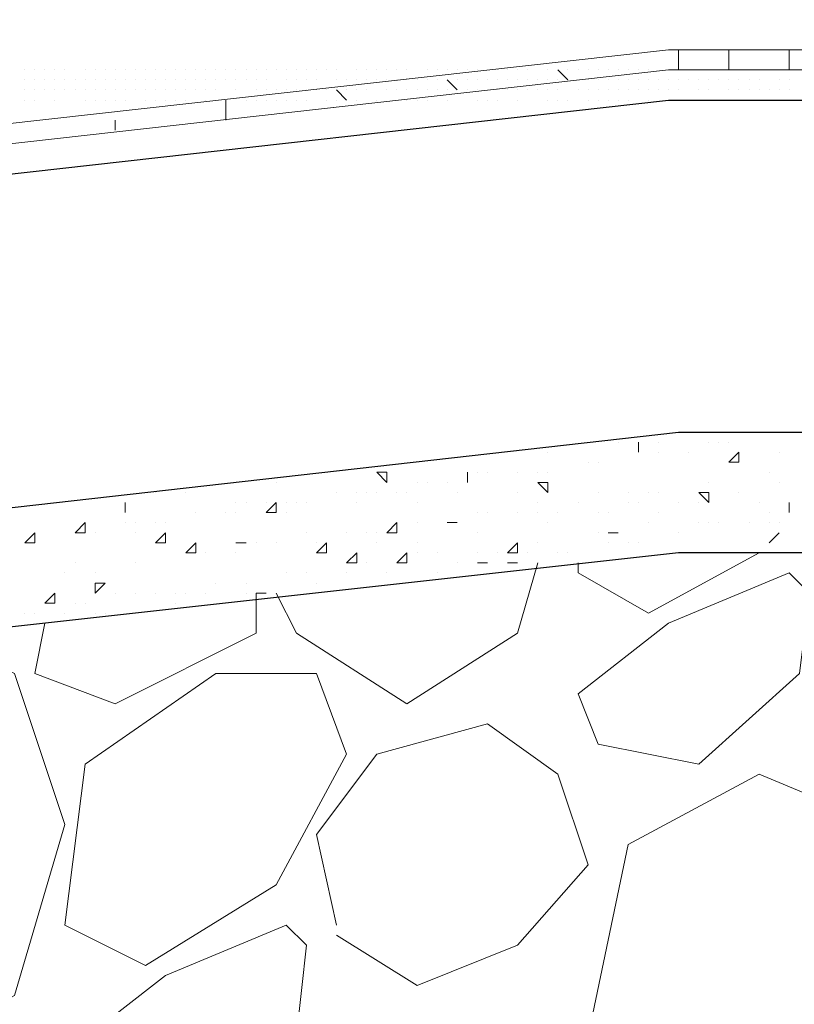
# Model space of a CAD drawing. Header units: metres. Extents: x 5.7 to 89.8, y 4 to 63.5.
# Tile 334 of 475: x 46.507 to 47.249, y 47.817 to 48.759. Entities that reach past the tile are written whole.
import ezdxf

# ---------------------------------------------------------------- set-up
doc = ezdxf.new("R2010")
doc.units = ezdxf.units.M
doc.header["$MEASUREMENT"] = 0
for name, color, linetype in [('PDF17_hatch-borshi', 7, 'Continuous'), ('PDF17_kaff', 7, 'Continuous'), ('PDF17_wall', 7, 'Continuous')]:
    doc.layers.add(name, color=color, linetype=linetype)

msp = doc.modelspace()

# ---------------------------------------------------------------- linework, layer by layer
at = {"layer": 'PDF17_hatch-borshi', "lineweight": 18}
for points in [[(46.51228, 48.7114), (46.51228, 48.7114)], [(46.51228, 48.7114), (46.51228, 48.7114)], [(46.51228, 48.7114), (46.51228, 48.7114)], [(46.52191, 48.7114), (46.52191, 48.7114)], [(46.52191, 48.7114), (46.52191, 48.7114)], [(46.53154, 48.7114), (46.53154, 48.7114)], [(46.54117, 48.7114), (46.54117, 48.7114)], [(46.54117, 48.7114), (46.54117, 48.7114)], [(46.5508, 48.7114), (46.5508, 48.7114)], [(46.5508, 48.7114), (46.5508, 48.7114)], [(46.5508, 48.7114), (46.5508, 48.7114)], [(46.57006, 48.7114), (46.57006, 48.7114)], [(46.57006, 48.7114), (46.57006, 48.7114)], [(46.57006, 48.7114), (46.57006, 48.7114)], [(46.57969, 48.7114), (46.57969, 48.7114)], [(46.58932, 48.7114), (46.58932, 48.7114)], [(46.58932, 48.7114), (46.58932, 48.7114)], [(46.59896, 48.7114), (46.59896, 48.7114)], [(46.59896, 48.7114), (46.59896, 48.7114)], [(46.59896, 48.7114), (46.59896, 48.7114)], [(46.60859, 48.7114), (46.60859, 48.7114)], [(46.61822, 48.7114), (46.61822, 48.7114)], [(46.61822, 48.7114), (46.61822, 48.7114)], [(46.62785, 48.7114), (46.62785, 48.7114)], [(46.62785, 48.7114), (46.62785, 48.7114)], [(46.62785, 48.7114), (46.62785, 48.7114)], [(46.63748, 48.7114), (46.63748, 48.7114)], [(46.63748, 48.7114), (46.63748, 48.7114)], [(46.64711, 48.7114), (46.64711, 48.7114)], [(46.64711, 48.7114), (46.64711, 48.7114)], [(46.65674, 48.7114), (46.65674, 48.7114)], [(46.65674, 48.7114), (46.65674, 48.7114)], [(46.66637, 48.7114), (46.66637, 48.7114)], [(46.66637, 48.7114), (46.66637, 48.7114)], [(46.66637, 48.7114), (46.66637, 48.7114)], [(46.67601, 48.7114), (46.67601, 48.7114)], [(46.68564, 48.7114), (46.68564, 48.7114)], [(46.68564, 48.7114), (46.68564, 48.7114)], [(46.69527, 48.7114), (46.69527, 48.7114)], [(46.7049, 48.7114), (46.7049, 48.7114)], [(46.7049, 48.7114), (46.7049, 48.7114)], [(46.71453, 48.7114), (46.71453, 48.7114)], [(46.71453, 48.7114), (46.71453, 48.7114)], [(46.72416, 48.7114), (46.72416, 48.7114)], [(46.72416, 48.7114), (46.72416, 48.7114)], [(46.73379, 48.7114), (46.73379, 48.7114)], [(46.73379, 48.7114), (46.73379, 48.7114)], [(46.74342, 48.7114), (46.74342, 48.7114)], [(46.75306, 48.7114), (46.75306, 48.7114)], [(46.75306, 48.7114), (46.75306, 48.7114)], [(46.75306, 48.7114), (46.75306, 48.7114)], [(46.75306, 48.7114), (46.75306, 48.7114)], [(46.76269, 48.7114), (46.76269, 48.7114)], [(46.76269, 48.7114), (46.76269, 48.7114)], [(46.77232, 48.7114), (46.77232, 48.7114)], [(46.77232, 48.7114), (46.77232, 48.7114)], [(46.78195, 48.7114), (46.78195, 48.7114)], [(46.78195, 48.7114), (46.78195, 48.7114)], [(46.78195, 48.7114), (46.78195, 48.7114)], [(46.79158, 48.7114), (46.79158, 48.7114)], [(46.79158, 48.7114), (46.79158, 48.7114)], [(46.80121, 48.7114), (46.80121, 48.7114)], [(46.80121, 48.7114), (46.80121, 48.7114)], [(46.81084, 48.7114), (46.81084, 48.7114)], [(46.81084, 48.7114), (46.81084, 48.7114)], [(46.81084, 48.7114), (46.81084, 48.7114)], [(46.81084, 48.7114), (46.81084, 48.7114)], [(46.8301, 48.7114), (46.8301, 48.7114)], [(46.83974, 48.7114), (46.83974, 48.7114)], [(46.83974, 48.7114), (46.83974, 48.7114)], [(46.84937, 48.7114), (46.84937, 48.7114)], [(46.859, 48.7114), (46.859, 48.7114)], [(46.86863, 48.7114), (46.86863, 48.7114)], [(46.87826, 48.7114), (46.87826, 48.7114)], [(46.87826, 48.7114), (46.87826, 48.7114)], [(46.89752, 48.7114), (46.89752, 48.7114)], [(46.89752, 48.7114), (46.89752, 48.7114)], [(46.89752, 48.7114), (46.89752, 48.7114)], [(46.90715, 48.7114), (46.90715, 48.7114)], [(46.90715, 48.7114), (46.90715, 48.7114)], [(46.91679, 48.7114), (46.91679, 48.7114)], [(46.91679, 48.7114), (46.91679, 48.7114)], [(46.91679, 48.7114), (46.91679, 48.7114)], [(46.92642, 48.7114), (46.92642, 48.7114)], [(46.92642, 48.7114), (46.92642, 48.7114)], [(46.92642, 48.7114), (46.92642, 48.7114)], [(46.93605, 48.7114), (46.93605, 48.7114)], [(46.93605, 48.7114), (46.93605, 48.7114)], [(46.93605, 48.7114), (46.93605, 48.7114)], [(46.94568, 48.7114), (46.94568, 48.7114)], [(46.94568, 48.7114), (46.94568, 48.7114)], [(46.95531, 48.7114), (46.95531, 48.7114)], [(46.95531, 48.7114), (46.95531, 48.7114)], [(46.96494, 48.7114), (46.96494, 48.7114)], [(46.96494, 48.7114), (46.96494, 48.7114)], [(46.96494, 48.7114), (46.96494, 48.7114)], [(46.97457, 48.7114), (46.97457, 48.7114)], [(46.97457, 48.7114), (46.97457, 48.7114)], [(46.9842, 48.7114), (46.9842, 48.7114)], [(46.99384, 48.7114), (46.99384, 48.7114)], [(46.99384, 48.7114), (46.99384, 48.7114)], [(46.99384, 48.7114), (46.99384, 48.7114)], [(47.0131, 48.7114), (47.0131, 48.7114)], [(47.0131, 48.7114), (47.0131, 48.7114)], [(47.0131, 48.7114), (47.0131, 48.7114)], [(47.02273, 48.7114), (47.02273, 48.7114)], [(47.03236, 48.7114), (47.03236, 48.7114)], [(47.04199, 48.7114), (47.04199, 48.7114)], [(47.05162, 48.7114), (47.05162, 48.7114)], [(47.05162, 48.7114), (47.05162, 48.7114)], [(47.05162, 48.7114), (47.05162, 48.7114)], [(47.06125, 48.7114), (47.06125, 48.7114)], [(47.06125, 48.7114), (47.06125, 48.7114)], [(47.07088, 48.7114), (47.07088, 48.7114)], [(47.07088, 48.7114), (47.07088, 48.7114)], [(47.08052, 48.7114), (47.08052, 48.7114)], [(47.08052, 48.7114), (47.08052, 48.7114)], [(47.08052, 48.7114), (47.08052, 48.7114)], [(47.09015, 48.7114), (47.09015, 48.7114)], [(47.09015, 48.7114), (47.09015, 48.7114)], [(47.09015, 48.7114), (47.09015, 48.7114)], [(47.09978, 48.7114), (47.09978, 48.7114)], [(47.10941, 48.7114), (47.10941, 48.7114)], [(47.10941, 48.7114), (47.10941, 48.7114)], [(47.10941, 48.7114), (47.10941, 48.7114)], [(47.10941, 48.7114), (47.10941, 48.7114)], [(47.12867, 48.7114), (47.12867, 48.7114)], [(47.12867, 48.7114), (47.12867, 48.7114)], [(47.1383, 48.7114), (47.1383, 48.7114)], [(47.1383, 48.7114), (47.1383, 48.7114)], [(47.14793, 48.7114), (47.14793, 48.7114)], [(47.15757, 48.7114), (47.15757, 48.7114)], [(47.15757, 48.7114), (47.15757, 48.7114)], [(47.1672, 48.7114), (47.1672, 48.7114)], [(47.1672, 48.7114), (47.1672, 48.7114)], [(47.17683, 48.7114), (47.17683, 48.7114)], [(47.18646, 48.7114), (47.18646, 48.7114)], [(47.19609, 48.7114), (47.19609, 48.7114)], [(47.19609, 48.7114), (47.19609, 48.7114)], [(47.19609, 48.7114), (47.19609, 48.7114)], [(47.20572, 48.7114), (47.20572, 48.7114)], [(47.20572, 48.7114), (47.20572, 48.7114)], [(47.20572, 48.7114), (47.20572, 48.7114)], [(47.21535, 48.7114), (47.21535, 48.7114)], [(47.21535, 48.7114), (47.21535, 48.7114)], [(47.22498, 48.7114), (47.22498, 48.7114)], [(47.22498, 48.7114), (47.22498, 48.7114)], [(47.22498, 48.7114), (47.22498, 48.7114)], [(47.22498, 48.7114), (47.22498, 48.7114)], [(47.23462, 48.7114), (47.23462, 48.7114)], [(47.23462, 48.7114), (47.23462, 48.7114)], [(47.23462, 48.7114), (47.23462, 48.7114)], [(47.24425, 48.7114), (47.24425, 48.7114)], [(47.24425, 48.7114), (47.24425, 48.7114)], [(47.24425, 48.7114), (47.24425, 48.7114)], [(46.51228, 48.70177), (46.51228, 48.70177)], [(46.52191, 48.70177), (46.52191, 48.70177)], [(46.52191, 48.70177), (46.52191, 48.70177)], [(46.53154, 48.70177), (46.53154, 48.70177)], [(46.53154, 48.70177), (46.53154, 48.70177)], [(46.53154, 48.70177), (46.53154, 48.70177)], [(46.54117, 48.70177), (46.54117, 48.70177)], [(46.54117, 48.70177), (46.54117, 48.70177)], [(46.5508, 48.70177), (46.5508, 48.70177)], [(46.5508, 48.70177), (46.5508, 48.70177)], [(46.5508, 48.70177), (46.5508, 48.70177)], [(46.56043, 48.70177), (46.56043, 48.70177)], [(46.56043, 48.70177), (46.56043, 48.70177)], [(46.56043, 48.70177), (46.56043, 48.70177)], [(46.57006, 48.70177), (46.57006, 48.70177)], [(46.57006, 48.70177), (46.57006, 48.70177)], [(46.57969, 48.70177), (46.57969, 48.70177)], [(46.57969, 48.70177), (46.57969, 48.70177)], [(46.57969, 48.70177), (46.57969, 48.70177)], [(46.57969, 48.70177), (46.57969, 48.70177)], [(46.58932, 48.70177), (46.58932, 48.70177)], [(46.58932, 48.70177), (46.58932, 48.70177)], [(46.58932, 48.70177), (46.58932, 48.70177)], [(46.59896, 48.70177), (46.59896, 48.70177)], [(46.59896, 48.70177), (46.59896, 48.70177)], [(46.60859, 48.70177), (46.60859, 48.70177)], [(46.60859, 48.70177), (46.60859, 48.70177)], [(46.60859, 48.70177), (46.60859, 48.70177)], [(46.61822, 48.70177), (46.61822, 48.70177)], [(46.61822, 48.70177), (46.61822, 48.70177)], [(46.62785, 48.70177), (46.62785, 48.70177)], [(46.62785, 48.70177), (46.62785, 48.70177)], [(46.63748, 48.70177), (46.63748, 48.70177)], [(46.63748, 48.70177), (46.63748, 48.70177)], [(46.64711, 48.70177), (46.64711, 48.70177)], [(46.64711, 48.70177), (46.64711, 48.70177)], [(46.65674, 48.70177), (46.65674, 48.70177)], [(46.65674, 48.70177), (46.65674, 48.70177)], [(46.66637, 48.70177), (46.66637, 48.70177)], [(46.66637, 48.70177), (46.66637, 48.70177)], [(46.67601, 48.70177), (46.67601, 48.70177)], [(46.67601, 48.70177), (46.67601, 48.70177)], [(46.68564, 48.70177), (46.68564, 48.70177)], [(46.68564, 48.70177), (46.68564, 48.70177)], [(46.69527, 48.70177), (46.69527, 48.70177)], [(46.69527, 48.70177), (46.69527, 48.70177)], [(46.69527, 48.70177), (46.69527, 48.70177)], [(46.7049, 48.70177), (46.7049, 48.70177)], [(46.7049, 48.70177), (46.7049, 48.70177)], [(46.7049, 48.70177), (46.7049, 48.70177)], [(46.7049, 48.70177), (46.7049, 48.70177)], [(46.71453, 48.70177), (46.71453, 48.70177)], [(46.72416, 48.70177), (46.72416, 48.70177)], [(46.72416, 48.70177), (46.72416, 48.70177)], [(46.72416, 48.70177), (46.72416, 48.70177)], [(46.72416, 48.70177), (46.72416, 48.70177)], [(46.73379, 48.70177), (46.73379, 48.70177)], [(46.73379, 48.70177), (46.73379, 48.70177)], [(46.74342, 48.70177), (46.74342, 48.70177)], [(46.74342, 48.70177), (46.74342, 48.70177)], [(46.74342, 48.70177), (46.74342, 48.70177)], [(46.76269, 48.70177), (46.76269, 48.70177)], [(46.76269, 48.70177), (46.76269, 48.70177)], [(46.77232, 48.70177), (46.77232, 48.70177)], [(46.78195, 48.70177), (46.78195, 48.70177)], [(46.79158, 48.70177), (46.79158, 48.70177)], [(46.79158, 48.70177), (46.79158, 48.70177)], [(46.81084, 48.70177), (46.81084, 48.70177)], [(46.82047, 48.70177), (46.82047, 48.70177)], [(46.82047, 48.70177), (46.82047, 48.70177)], [(46.8301, 48.70177), (46.8301, 48.70177)], [(46.8301, 48.70177), (46.8301, 48.70177)], [(46.83974, 48.70177), (46.83974, 48.70177)], [(46.83974, 48.70177), (46.83974, 48.70177)], [(46.84937, 48.70177), (46.84937, 48.70177)], [(46.84937, 48.70177), (46.84937, 48.70177)], [(46.84937, 48.70177), (46.84937, 48.70177)], [(46.859, 48.70177), (46.859, 48.70177)], [(46.86863, 48.70177), (46.86863, 48.70177)], [(46.86863, 48.70177), (46.86863, 48.70177)], [(46.86863, 48.70177), (46.86863, 48.70177)], [(46.87826, 48.70177), (46.87826, 48.70177)], [(46.87826, 48.70177), (46.87826, 48.70177)], [(46.88789, 48.70177), (46.88789, 48.70177)], [(46.88789, 48.70177), (46.88789, 48.70177)], [(46.88789, 48.70177), (46.88789, 48.70177)], [(46.89752, 48.70177), (46.89752, 48.70177)], [(46.90715, 48.70177), (46.90715, 48.70177)], [(46.90715, 48.70177), (46.90715, 48.70177)], [(46.90715, 48.70177), (46.90715, 48.70177)], [(46.92642, 48.70177), (46.92642, 48.70177)], [(46.93605, 48.70177), (46.93605, 48.70177)], [(46.94568, 48.70177), (46.94568, 48.70177)], [(46.94568, 48.70177), (46.94568, 48.70177)], [(46.95531, 48.70177), (46.95531, 48.70177)], [(46.96494, 48.70177), (46.96494, 48.70177)], [(46.97457, 48.70177), (46.97457, 48.70177)], [(46.97457, 48.70177), (46.97457, 48.70177)], [(46.9842, 48.70177), (46.9842, 48.70177)], [(46.9842, 48.70177), (46.9842, 48.70177)], [(46.9842, 48.70177), (46.9842, 48.70177)], [(46.99384, 48.70177), (46.99384, 48.70177)], [(47.00347, 48.70177), (47.00347, 48.70177)], [(47.00347, 48.70177), (47.00347, 48.70177)], [(47.00347, 48.70177), (47.00347, 48.70177)], [(47.00347, 48.70177), (47.00347, 48.70177)], [(47.0131, 48.70177), (47.0131, 48.70177)], [(47.0131, 48.70177), (47.0131, 48.70177)], [(47.02273, 48.70177), (47.02273, 48.70177)], [(47.02273, 48.70177), (47.02273, 48.70177)], [(47.02273, 48.70177), (47.02273, 48.70177)], [(47.03236, 48.70177), (47.03236, 48.70177)], [(47.03236, 48.70177), (47.03236, 48.70177)], [(47.03236, 48.70177), (47.03236, 48.70177)], [(47.03236, 48.70177), (47.03236, 48.70177)], [(47.04199, 48.70177), (47.04199, 48.70177)], [(47.04199, 48.70177), (47.04199, 48.70177)], [(47.05162, 48.70177), (47.05162, 48.70177)], [(47.05162, 48.70177), (47.05162, 48.70177)], [(47.06125, 48.70177), (47.06125, 48.70177)], [(47.06125, 48.70177), (47.06125, 48.70177)], [(47.07088, 48.70177), (47.07088, 48.70177)], [(47.08052, 48.70177), (47.08052, 48.70177)], [(47.08052, 48.70177), (47.08052, 48.70177)], [(47.08052, 48.70177), (47.08052, 48.70177)], [(47.09015, 48.70177), (47.09015, 48.70177)], [(47.09015, 48.70177), (47.09015, 48.70177)], [(47.09978, 48.70177), (47.09978, 48.70177)], [(47.09978, 48.70177), (47.09978, 48.70177)], [(47.10941, 48.70177), (47.10941, 48.70177)], [(47.11904, 48.70177), (47.11904, 48.70177)], [(47.11904, 48.70177), (47.11904, 48.70177)], [(47.11904, 48.70177), (47.11904, 48.70177)], [(47.12867, 48.70177), (47.12867, 48.70177)], [(47.12867, 48.70177), (47.12867, 48.70177)], [(47.12867, 48.70177), (47.12867, 48.70177)], [(47.1383, 48.70177), (47.1383, 48.70177)], [(47.1383, 48.70177), (47.1383, 48.70177)], [(47.14793, 48.70177), (47.14793, 48.70177)], [(47.14793, 48.70177), (47.14793, 48.70177)], [(47.14793, 48.70177), (47.14793, 48.70177)], [(47.14793, 48.70177), (47.14793, 48.70177)], [(47.15757, 48.70177), (47.15757, 48.70177)], [(47.15757, 48.70177), (47.15757, 48.70177)], [(47.1672, 48.70177), (47.1672, 48.70177)], [(47.1672, 48.70177), (47.1672, 48.70177)], [(47.1672, 48.70177), (47.1672, 48.70177)], [(47.17683, 48.70177), (47.17683, 48.70177)], [(47.17683, 48.70177), (47.17683, 48.70177)], [(47.18646, 48.70177), (47.18646, 48.70177)], [(47.18646, 48.70177), (47.18646, 48.70177)], [(47.19609, 48.70177), (47.19609, 48.70177)], [(47.19609, 48.70177), (47.19609, 48.70177)], [(47.19609, 48.70177), (47.19609, 48.70177)], [(47.20572, 48.70177), (47.20572, 48.70177)], [(47.21535, 48.70177), (47.21535, 48.70177)], [(47.21535, 48.70177), (47.21535, 48.70177)], [(47.21535, 48.70177), (47.21535, 48.70177)], [(47.23462, 48.70177), (47.23462, 48.70177)], [(47.23462, 48.70177), (47.23462, 48.70177)], [(47.24425, 48.70177), (47.24425, 48.70177)], [(47.24425, 48.70177), (47.24425, 48.70177)], [(46.51228, 48.69214), (46.51228, 48.69214)], [(46.51228, 48.69214), (46.51228, 48.69214)], [(46.51228, 48.69214), (46.51228, 48.69214)], [(46.52191, 48.69214), (46.52191, 48.69214)], [(46.52191, 48.69214), (46.52191, 48.69214)], [(46.53154, 48.69214), (46.53154, 48.69214)], [(46.53154, 48.69214), (46.53154, 48.69214)], [(46.54117, 48.69214), (46.54117, 48.69214)], [(46.5508, 48.69214), (46.5508, 48.69214)], [(46.56043, 48.69214), (46.56043, 48.69214)], [(46.56043, 48.69214), (46.56043, 48.69214)], [(46.57006, 48.69214), (46.57006, 48.69214)], [(46.57969, 48.69214), (46.57969, 48.69214)], [(46.57969, 48.69214), (46.57969, 48.69214)], [(46.58932, 48.69214), (46.58932, 48.69214)], [(46.59896, 48.69214), (46.59896, 48.69214)], [(46.59896, 48.69214), (46.59896, 48.69214)], [(46.60859, 48.69214), (46.60859, 48.69214)], [(46.61822, 48.69214), (46.61822, 48.69214)], [(46.61822, 48.69214), (46.61822, 48.69214)], [(46.61822, 48.69214), (46.61822, 48.69214)], [(46.61822, 48.69214), (46.61822, 48.69214)], [(46.62785, 48.69214), (46.62785, 48.69214)], [(46.62785, 48.69214), (46.62785, 48.69214)], [(46.63748, 48.69214), (46.63748, 48.69214)], [(46.63748, 48.69214), (46.63748, 48.69214)], [(46.64711, 48.69214), (46.64711, 48.69214)], [(46.64711, 48.69214), (46.64711, 48.69214)], [(46.65674, 48.69214), (46.65674, 48.69214)], [(46.65674, 48.69214), (46.65674, 48.69214)], [(46.65674, 48.69214), (46.65674, 48.69214)], [(46.66637, 48.69214), (46.66637, 48.69214)], [(46.66637, 48.69214), (46.66637, 48.69214)], [(46.67601, 48.69214), (46.67601, 48.69214)], [(46.67601, 48.69214), (46.67601, 48.69214)], [(46.67601, 48.69214), (46.67601, 48.69214)], [(46.68564, 48.69214), (46.68564, 48.69214)], [(46.69527, 48.69214), (46.69527, 48.69214)], [(46.69527, 48.69214), (46.69527, 48.69214)], [(46.71453, 48.69214), (46.71453, 48.69214)], [(46.71453, 48.69214), (46.71453, 48.69214)], [(46.71453, 48.69214), (46.71453, 48.69214)], [(46.73379, 48.69214), (46.73379, 48.69214)], [(46.73379, 48.69214), (46.73379, 48.69214)], [(46.74342, 48.69214), (46.74342, 48.69214)], [(46.74342, 48.69214), (46.74342, 48.69214)], [(46.75306, 48.69214), (46.75306, 48.69214)], [(46.76269, 48.69214), (46.76269, 48.69214)], [(46.76269, 48.69214), (46.76269, 48.69214)], [(46.77232, 48.69214), (46.77232, 48.69214)], [(46.77232, 48.69214), (46.77232, 48.69214)], [(46.77232, 48.69214), (46.77232, 48.69214)], [(46.78195, 48.69214), (46.78195, 48.69214)], [(46.78195, 48.69214), (46.78195, 48.69214)], [(46.79158, 48.69214), (46.79158, 48.69214)], [(46.79158, 48.69214), (46.79158, 48.69214)], [(46.80121, 48.69214), (46.80121, 48.69214)], [(46.80121, 48.69214), (46.80121, 48.69214)], [(46.80121, 48.69214), (46.80121, 48.69214)], [(46.81084, 48.69214), (46.81084, 48.69214)], [(46.81084, 48.69214), (46.81084, 48.69214)], [(46.82047, 48.69214), (46.82047, 48.69214)], [(46.82047, 48.69214), (46.82047, 48.69214)], [(46.8301, 48.69214), (46.8301, 48.69214)], [(46.8301, 48.69214), (46.8301, 48.69214)], [(46.83974, 48.69214), (46.83974, 48.69214)], [(46.83974, 48.69214), (46.83974, 48.69214)], [(46.83974, 48.69214), (46.83974, 48.69214)], [(46.859, 48.69214), (46.859, 48.69214)], [(46.859, 48.69214), (46.859, 48.69214)], [(46.859, 48.69214), (46.859, 48.69214)], [(46.86863, 48.69214), (46.86863, 48.69214)], [(46.86863, 48.69214), (46.86863, 48.69214)], [(46.87826, 48.69214), (46.87826, 48.69214)], [(46.87826, 48.69214), (46.87826, 48.69214)], [(46.88789, 48.69214), (46.88789, 48.69214)], [(46.88789, 48.69214), (46.88789, 48.69214)], [(46.89752, 48.69214), (46.89752, 48.69214)], [(46.89752, 48.69214), (46.89752, 48.69214)], [(46.89752, 48.69214), (46.89752, 48.69214)], [(46.90715, 48.69214), (46.90715, 48.69214)], [(46.90715, 48.69214), (46.90715, 48.69214)], [(46.90715, 48.69214), (46.90715, 48.69214)], [(46.91679, 48.69214), (46.91679, 48.69214)], [(46.91679, 48.69214), (46.91679, 48.69214)], [(46.91679, 48.69214), (46.91679, 48.69214)], [(46.92642, 48.69214), (46.92642, 48.69214)], [(46.92642, 48.69214), (46.92642, 48.69214)], [(46.92642, 48.69214), (46.92642, 48.69214)], [(46.92642, 48.69214), (46.92642, 48.69214)], [(46.93605, 48.69214), (46.93605, 48.69214)], [(46.93605, 48.69214), (46.93605, 48.69214)], [(46.94568, 48.69214), (46.94568, 48.69214)], [(46.94568, 48.69214), (46.94568, 48.69214)], [(46.94568, 48.69214), (46.94568, 48.69214)], [(46.94568, 48.69214), (46.94568, 48.69214)], [(46.95531, 48.69214), (46.95531, 48.69214)], [(46.95531, 48.69214), (46.95531, 48.69214)], [(46.95531, 48.69214), (46.95531, 48.69214)], [(46.95531, 48.69214), (46.95531, 48.69214)], [(46.96494, 48.69214), (46.96494, 48.69214)], [(46.96494, 48.69214), (46.96494, 48.69214)], [(46.97457, 48.69214), (46.97457, 48.69214)], [(46.97457, 48.69214), (46.97457, 48.69214)], [(46.97457, 48.69214), (46.97457, 48.69214)], [(46.9842, 48.69214), (46.9842, 48.69214)], [(46.9842, 48.69214), (46.9842, 48.69214)], [(46.99384, 48.69214), (46.99384, 48.69214)], [(46.99384, 48.69214), (46.99384, 48.69214)], [(47.00347, 48.69214), (47.00347, 48.69214)], [(47.00347, 48.69214), (47.00347, 48.69214)], [(47.0131, 48.69214), (47.0131, 48.69214)], [(47.02273, 48.69214), (47.02273, 48.69214)], [(47.02273, 48.69214), (47.02273, 48.69214)], [(47.04199, 48.69214), (47.04199, 48.69214)], [(47.04199, 48.69214), (47.04199, 48.69214)], [(47.04199, 48.69214), (47.04199, 48.69214)], [(47.05162, 48.69214), (47.05162, 48.69214)], [(47.05162, 48.69214), (47.05162, 48.69214)], [(47.06125, 48.69214), (47.06125, 48.69214)], [(47.06125, 48.69214), (47.06125, 48.69214)], [(47.07088, 48.69214), (47.07088, 48.69214)], [(47.07088, 48.69214), (47.07088, 48.69214)], [(47.07088, 48.69214), (47.07088, 48.69214)], [(47.08052, 48.69214), (47.08052, 48.69214)], [(47.08052, 48.69214), (47.08052, 48.69214)], [(47.09015, 48.69214), (47.09015, 48.69214)], [(47.09015, 48.69214), (47.09015, 48.69214)], [(47.09978, 48.69214), (47.09978, 48.69214)], [(47.09978, 48.69214), (47.09978, 48.69214)], [(47.09978, 48.69214), (47.09978, 48.69214)], [(47.10941, 48.69214), (47.10941, 48.69214)], [(47.10941, 48.69214), (47.10941, 48.69214)], [(47.11904, 48.69214), (47.11904, 48.69214)], [(47.11904, 48.69214), (47.11904, 48.69214)], [(47.11904, 48.69214), (47.11904, 48.69214)], [(47.12867, 48.69214), (47.12867, 48.69214)], [(47.1383, 48.69214), (47.1383, 48.69214)], [(47.1383, 48.69214), (47.1383, 48.69214)], [(47.15757, 48.69214), (47.15757, 48.69214)], [(47.15757, 48.69214), (47.15757, 48.69214)], [(47.1672, 48.69214), (47.1672, 48.69214)], [(47.1672, 48.69214), (47.1672, 48.69214)], [(47.1672, 48.69214), (47.1672, 48.69214)], [(47.18646, 48.69214), (47.18646, 48.69214)], [(47.18646, 48.69214), (47.18646, 48.69214)], [(47.18646, 48.69214), (47.18646, 48.69214)], [(47.19609, 48.69214), (47.19609, 48.69214)], [(47.19609, 48.69214), (47.19609, 48.69214)], [(47.20572, 48.69214), (47.20572, 48.69214)], [(47.20572, 48.69214), (47.20572, 48.69214)], [(47.20572, 48.69214), (47.20572, 48.69214)], [(47.21535, 48.69214), (47.21535, 48.69214)], [(47.21535, 48.69214), (47.21535, 48.69214)], [(47.22498, 48.69214), (47.22498, 48.69214)], [(47.22498, 48.69214), (47.22498, 48.69214)], [(47.22498, 48.69214), (47.22498, 48.69214)], [(47.23462, 48.69214), (47.23462, 48.69214)], [(47.23462, 48.69214), (47.23462, 48.69214)], [(47.24425, 48.69214), (47.24425, 48.69214)], [(47.24425, 48.69214), (47.24425, 48.69214)], [(47.24425, 48.69214), (47.24425, 48.69214)], [(46.51228, 48.68251), (46.51228, 48.68251)], [(46.52191, 48.68251), (46.52191, 48.68251)], [(46.54117, 48.68251), (46.54117, 48.68251)], [(46.54117, 48.68251), (46.54117, 48.68251)], [(46.57006, 48.68251), (46.57006, 48.68251)], [(46.57006, 48.68251), (46.57006, 48.68251)], [(46.57006, 48.68251), (46.57006, 48.68251)], [(46.57969, 48.68251), (46.57969, 48.68251)], [(46.58932, 48.68251), (46.58932, 48.68251)], [(46.58932, 48.68251), (46.58932, 48.68251)], [(46.58932, 48.68251), (46.58932, 48.68251)], [(46.59896, 48.68251), (46.59896, 48.68251)], [(46.59896, 48.68251), (46.59896, 48.68251)], [(46.60859, 48.68251), (46.60859, 48.68251)], [(46.60859, 48.68251), (46.60859, 48.68251)], [(46.60859, 48.68251), (46.60859, 48.68251)], [(46.62785, 48.68251), (46.62785, 48.68251)], [(46.62785, 48.68251), (46.62785, 48.68251)], [(46.63748, 48.68251), (46.63748, 48.68251)], [(46.64711, 48.68251), (46.64711, 48.68251)], [(46.65674, 48.68251), (46.65674, 48.68251)], [(46.65674, 48.68251), (46.65674, 48.68251)], [(46.66637, 48.68251), (46.66637, 48.68251)], [(46.68564, 48.68251), (46.68564, 48.68251)], [(46.68564, 48.68251), (46.68564, 48.68251)], [(46.69527, 48.68251), (46.69527, 48.68251)], [(46.7049, 48.68251), (46.7049, 48.68251)], [(46.7049, 48.68251), (46.7049, 48.68251)], [(46.72416, 48.68251), (46.72416, 48.68251)], [(46.72416, 48.68251), (46.72416, 48.68251)], [(46.73379, 48.68251), (46.73379, 48.68251)], [(46.73379, 48.68251), (46.73379, 48.68251)], [(46.74342, 48.68251), (46.74342, 48.68251)], [(46.74342, 48.68251), (46.74342, 48.68251)], [(46.75306, 48.68251), (46.75306, 48.68251)], [(46.75306, 48.68251), (46.75306, 48.68251)], [(46.75306, 48.68251), (46.75306, 48.68251)], [(46.76269, 48.68251), (46.76269, 48.68251)], [(46.77232, 48.68251), (46.77232, 48.68251)], [(46.78195, 48.68251), (46.78195, 48.68251)], [(46.78195, 48.68251), (46.78195, 48.68251)], [(46.80121, 48.68251), (46.80121, 48.68251)], [(46.81084, 48.68251), (46.81084, 48.68251)], [(46.82047, 48.68251), (46.82047, 48.68251)], [(46.8301, 48.68251), (46.8301, 48.68251)], [(46.84937, 48.68251), (46.84937, 48.68251)], [(46.84937, 48.68251), (46.84937, 48.68251)], [(46.86863, 48.68251), (46.86863, 48.68251)], [(46.86863, 48.68251), (46.86863, 48.68251)], [(46.87826, 48.68251), (46.87826, 48.68251)], [(46.88789, 48.68251), (46.88789, 48.68251)], [(46.89752, 48.68251), (46.89752, 48.68251)], [(46.89752, 48.68251), (46.89752, 48.68251)], [(46.89752, 48.68251), (46.89752, 48.68251)], [(46.91679, 48.68251), (46.91679, 48.68251)], [(46.94568, 48.68251), (46.94568, 48.68251)], [(46.95531, 48.68251), (46.95531, 48.68251)], [(46.96494, 48.68251), (46.96494, 48.68251)], [(46.9842, 48.68251), (46.9842, 48.68251)], [(46.9842, 48.68251), (46.9842, 48.68251)], [(47.0131, 48.68251), (47.0131, 48.68251)], [(47.0131, 48.68251), (47.0131, 48.68251)], [(47.0131, 48.68251), (47.0131, 48.68251)], [(47.02273, 48.68251), (47.02273, 48.68251)], [(47.02273, 48.68251), (47.02273, 48.68251)], [(47.03236, 48.68251), (47.03236, 48.68251)], [(47.03236, 48.68251), (47.03236, 48.68251)], [(47.03236, 48.68251), (47.03236, 48.68251)], [(47.05162, 48.68251), (47.05162, 48.68251)], [(47.05162, 48.68251), (47.05162, 48.68251)], [(47.05162, 48.68251), (47.05162, 48.68251)], [(47.06125, 48.68251), (47.06125, 48.68251)], [(47.07088, 48.68251), (47.07088, 48.68251)], [(47.08052, 48.68251), (47.08052, 48.68251)], [(47.08052, 48.68251), (47.08052, 48.68251)], [(47.09015, 48.68251), (47.09015, 48.68251)], [(47.10941, 48.68251), (47.10941, 48.68251)], [(47.10941, 48.68251), (47.10941, 48.68251)], [(47.10941, 48.68251), (47.10941, 48.68251)], [(47.12867, 48.68251), (47.12867, 48.68251)], [(47.12867, 48.68251), (47.12867, 48.68251)], [(47.1383, 48.68251), (47.1383, 48.68251)], [(47.14793, 48.68251), (47.14793, 48.68251)], [(47.15757, 48.68251), (47.15757, 48.68251)], [(47.1672, 48.68251), (47.1672, 48.68251)], [(47.1672, 48.68251), (47.1672, 48.68251)], [(47.17683, 48.68251), (47.17683, 48.68251)], [(47.17683, 48.68251), (47.17683, 48.68251)], [(47.17683, 48.68251), (47.17683, 48.68251)], [(47.18646, 48.68251), (47.18646, 48.68251)], [(47.19609, 48.68251), (47.19609, 48.68251)], [(47.19609, 48.68251), (47.19609, 48.68251)], [(47.19609, 48.68251), (47.19609, 48.68251)], [(47.19609, 48.68251), (47.19609, 48.68251)], [(47.21535, 48.68251), (47.21535, 48.68251)], [(47.22498, 48.68251), (47.22498, 48.68251)], [(47.23462, 48.68251), (47.23462, 48.68251)], [(47.23462, 48.68251), (47.23462, 48.68251)], [(47.24425, 48.68251), (47.24425, 48.68251)], [(47.08052, 48.35504), (47.08052, 48.35504)], [(47.08052, 48.35504), (47.08052, 48.35504)], [(47.08052, 48.35504), (47.08052, 48.35504)], [(47.11904, 48.35504), (47.11904, 48.35504)], [(47.1672, 48.35504), (47.1672, 48.35504)], [(47.17683, 48.35504), (47.17683, 48.35504)], [(47.18646, 48.35504), (47.18646, 48.35504)], [(47.0131, 48.34541), (47.0131, 48.34541)], [(47.09978, 48.34541), (47.09978, 48.34541)], [(47.11904, 48.34541), (47.11904, 48.34541)], [(47.11904, 48.34541), (47.11904, 48.34541)], [(47.14793, 48.34541), (47.14793, 48.34541)], [(47.23462, 48.34541), (47.23462, 48.34541)], [(47.05162, 48.33578), (47.05162, 48.33578)], [(47.06125, 48.33578), (47.06125, 48.33578)], [(46.859, 48.32615), (46.859, 48.32615)], [(46.859, 48.32615), (46.859, 48.32615)], [(46.859, 48.32615), (46.859, 48.32615)], [(46.94568, 48.32615), (46.94568, 48.32615)], [(46.95531, 48.32615), (46.95531, 48.32615)], [(46.9842, 48.32615), (46.9842, 48.32615)], [(47.00347, 48.32615), (47.00347, 48.32615)], [(47.0131, 48.32615), (47.0131, 48.32615)], [(47.22498, 48.32615), (47.22498, 48.32615)], [(46.75306, 48.31652), (46.75306, 48.31652)], [(46.88789, 48.31652), (46.88789, 48.31652)], [(46.89752, 48.31652), (46.89752, 48.31652)], [(46.91679, 48.31652), (46.91679, 48.31652)], [(46.93605, 48.31652), (46.93605, 48.31652)], [(47.1672, 48.31652), (47.1672, 48.31652)], [(47.23462, 48.31652), (47.23462, 48.31652)], [(46.63748, 48.30689), (46.63748, 48.30689)], [(46.63748, 48.30689), (46.63748, 48.30689)], [(46.66637, 48.30689), (46.66637, 48.30689)], [(46.81084, 48.30689), (46.81084, 48.30689)], [(46.8301, 48.30689), (46.8301, 48.30689)], [(46.83974, 48.30689), (46.83974, 48.30689)], [(46.84937, 48.30689), (46.84937, 48.30689)], [(46.86863, 48.30689), (46.86863, 48.30689)], [(46.87826, 48.30689), (46.87826, 48.30689)], [(46.92642, 48.30689), (46.92642, 48.30689)], [(46.9842, 48.30689), (46.9842, 48.30689)], [(47.0131, 48.30689), (47.0131, 48.30689)], [(47.06125, 48.30689), (47.06125, 48.30689)], [(47.09015, 48.30689), (47.09015, 48.30689)], [(47.09015, 48.30689), (47.09015, 48.30689)], [(47.09015, 48.30689), (47.09015, 48.30689)], [(47.10941, 48.30689), (47.10941, 48.30689)], [(47.11904, 48.30689), (47.11904, 48.30689)], [(47.1672, 48.30689), (47.1672, 48.30689)], [(47.19609, 48.30689), (47.19609, 48.30689)], [(46.60859, 48.29726), (46.60859, 48.29726)], [(46.71453, 48.29726), (46.71453, 48.29726)], [(46.72416, 48.29726), (46.72416, 48.29726)], [(46.74342, 48.29726), (46.74342, 48.29726)], [(46.76269, 48.29726), (46.76269, 48.29726)], [(46.77232, 48.29726), (46.77232, 48.29726)], [(46.78195, 48.29726), (46.78195, 48.29726)], [(46.78195, 48.29726), (46.78195, 48.29726)], [(46.8301, 48.29726), (46.8301, 48.29726)], [(46.88789, 48.29726), (46.88789, 48.29726)], [(47.00347, 48.29726), (47.00347, 48.29726)], [(47.04199, 48.29726), (47.04199, 48.29726)], [(47.09015, 48.29726), (47.09015, 48.29726)], [(47.09978, 48.29726), (47.09978, 48.29726)], [(47.1383, 48.29726), (47.1383, 48.29726)], [(47.15757, 48.29726), (47.15757, 48.29726)], [(47.1672, 48.29726), (47.1672, 48.29726)], [(47.21535, 48.29726), (47.21535, 48.29726)], [(46.67601, 48.28763), (46.67601, 48.28763)], [(46.7049, 48.28763), (46.7049, 48.28763)], [(46.71453, 48.28763), (46.71453, 48.28763)], [(46.76269, 48.28763), (46.76269, 48.28763)], [(46.76269, 48.28763), (46.76269, 48.28763)], [(46.76269, 48.28763), (46.76269, 48.28763)], [(46.94568, 48.28763), (46.94568, 48.28763)], [(46.94568, 48.28763), (46.94568, 48.28763)], [(46.95531, 48.28763), (46.95531, 48.28763)], [(46.9842, 48.28763), (46.9842, 48.28763)], [(47.00347, 48.28763), (47.00347, 48.28763)], [(47.02273, 48.28763), (47.02273, 48.28763)], [(47.06125, 48.28763), (47.06125, 48.28763)], [(47.07088, 48.28763), (47.07088, 48.28763)], [(47.11904, 48.28763), (47.11904, 48.28763)], [(47.22498, 48.28763), (47.22498, 48.28763)], [(47.22498, 48.28763), (47.22498, 48.28763)], [(47.24425, 48.28763), (47.24425, 48.28763)], [(46.60859, 48.278), (46.60859, 48.278)], [(46.61822, 48.278), (46.61822, 48.278)], [(46.63748, 48.278), (46.63748, 48.278)], [(46.64711, 48.278), (46.64711, 48.278)], [(46.88789, 48.278), (46.88789, 48.278)], [(46.88789, 48.278), (46.88789, 48.278)], [(46.91679, 48.278), (46.91679, 48.278)], [(47.0131, 48.278), (47.0131, 48.278)], [(47.10941, 48.278), (47.10941, 48.278)], [(47.15757, 48.278), (47.15757, 48.278)], [(47.1672, 48.278), (47.1672, 48.278)], [(47.17683, 48.278), (47.17683, 48.278)], [(47.20572, 48.278), (47.20572, 48.278)], [(47.22498, 48.278), (47.22498, 48.278)], [(47.23462, 48.278), (47.23462, 48.278)], [(46.56043, 48.26836), (46.56043, 48.26836)], [(46.56043, 48.26836), (46.56043, 48.26836)], [(46.57969, 48.26836), (46.57969, 48.26836)], [(46.57969, 48.26836), (46.57969, 48.26836)], [(46.61822, 48.26836), (46.61822, 48.26836)], [(46.78195, 48.26836), (46.78195, 48.26836)], [(46.82047, 48.26836), (46.82047, 48.26836)], [(46.83974, 48.26836), (46.83974, 48.26836)], [(46.84937, 48.26836), (46.84937, 48.26836)], [(46.94568, 48.26836), (46.94568, 48.26836)], [(47.06125, 48.26836), (47.06125, 48.26836)], [(47.07088, 48.26836), (47.07088, 48.26836)], [(47.1383, 48.26836), (47.1383, 48.26836)], [(46.51228, 48.25873), (46.51228, 48.25873)], [(46.51228, 48.25873), (46.51228, 48.25873)], [(46.67601, 48.25873), (46.67601, 48.25873)], [(46.72416, 48.25873), (46.72416, 48.25873)], [(46.72416, 48.25873), (46.72416, 48.25873)], [(46.73379, 48.25873), (46.73379, 48.25873)], [(46.75306, 48.25873), (46.75306, 48.25873)], [(46.79158, 48.25873), (46.79158, 48.25873)], [(46.84937, 48.25873), (46.84937, 48.25873)], [(46.88789, 48.25873), (46.88789, 48.25873)], [(47.00347, 48.25873), (47.00347, 48.25873)], [(47.07088, 48.25873), (47.07088, 48.25873)], [(47.09015, 48.25873), (47.09015, 48.25873)], [(47.09978, 48.25873), (47.09978, 48.25873)], [(47.22498, 48.25873), (47.22498, 48.25873)], [(46.67601, 48.2491), (46.67601, 48.2491)], [(46.68564, 48.2491), (46.68564, 48.2491)], [(46.71453, 48.2491), (46.71453, 48.2491)], [(46.88789, 48.2491), (46.88789, 48.2491)], [(46.90715, 48.2491), (46.90715, 48.2491)], [(46.94568, 48.2491), (46.94568, 48.2491)], [(46.96494, 48.2491), (46.96494, 48.2491)], [(46.99384, 48.2491), (46.99384, 48.2491)], [(47.02273, 48.2491), (47.02273, 48.2491)], [(47.03236, 48.2491), (47.03236, 48.2491)], [(47.21535, 48.2491), (47.10941, 48.19131), (47.04199, 48.22984), (47.04199, 48.23947)], [(47.22498, 48.2491), (47.22498, 48.2491)], [(46.56043, 48.23947), (46.56043, 48.23947)], [(46.61822, 48.23947), (46.61822, 48.23947)], [(46.61822, 48.23947), (46.61822, 48.23947)], [(46.75306, 48.21058), (46.77232, 48.17205), (46.87826, 48.10463), (46.9842, 48.17205), (47.00347, 48.23947)], [(46.82047, 48.23947), (46.82047, 48.23947)], [(46.83974, 48.23947), (46.83974, 48.23947)], [(46.92642, 48.23947), (46.92642, 48.23947)], [(46.95531, 48.23947), (46.95531, 48.23947)], [(46.95531, 48.23947), (46.95531, 48.23947)], [(46.97457, 48.23947), (46.9842, 48.23947)], [(46.97457, 48.23947), (46.97457, 48.23947)], [(46.9842, 48.23947), (46.9842, 48.23947)], [(46.5508, 48.22984), (46.5508, 48.22984)], [(46.57969, 48.22984), (46.57969, 48.22984)], [(46.76269, 48.22984), (46.76269, 48.22984)], [(46.78195, 48.22984), (46.78195, 48.22984)], [(46.82047, 48.22984), (46.82047, 48.22984)], [(46.859, 48.22984), (46.859, 48.22984)], [(46.90715, 48.22984), (46.90715, 48.22984)], [(46.69527, 48.22021), (46.69527, 48.22021)], [(46.72416, 48.22021), (46.72416, 48.22021)], [(46.79158, 48.22021), (46.79158, 48.22021)], [(46.53154, 48.18168), (46.52191, 48.13353), (46.59896, 48.10463), (46.73379, 48.17205), (46.73379, 48.21058), (46.74342, 48.21058)], [(46.54117, 48.21058), (46.54117, 48.21058)], [(46.59896, 48.21058), (46.59896, 48.21058)], [(46.61822, 48.21058), (46.61822, 48.21058)], [(46.63748, 48.21058), (46.63748, 48.21058)], [(46.65674, 48.21058), (46.65674, 48.21058)], [(46.66637, 48.21058), (46.66637, 48.21058)], [(46.68564, 48.21058), (46.68564, 48.21058)], [(46.72416, 48.21058), (46.72416, 48.21058)], [(46.73379, 48.21058), (46.73379, 48.21058)], [(46.74342, 48.21058), (46.74342, 48.21058)], [(46.56043, 48.20095), (46.56043, 48.20095)], [(46.56043, 48.20095), (46.56043, 48.20095)], [(46.57006, 48.20095), (46.57006, 48.20095)], [(46.65674, 48.20095), (46.65674, 48.20095)], [(46.51228, 48.19131), (46.51228, 48.19131)], [(46.52191, 48.19131), (46.52191, 48.19131)], [(46.5508, 48.19131), (46.5508, 48.19131)], [(46.57969, 48.19131), (46.57969, 48.19131)], [(46.57969, 48.19131), (46.57969, 48.19131)], [(46.58932, 48.19131), (46.58932, 48.19131)], [(46.34854, 48.16242), (46.26186, 48.11426), (46.22334, 47.93127), (46.29076, 47.82533), (46.3967, 47.76754), (46.50264, 47.82533), (46.5508, 47.98906), (46.50264, 48.13353), (46.41596, 48.17205)], [(46.81084, 47.89275), (46.79158, 47.97943), (46.84937, 48.05648), (46.95531, 48.08537), (47.02273, 48.03722), (47.05162, 47.95053), (46.9842, 47.87348), (46.88789, 47.83496), (46.81084, 47.88312)], [(47.33093, 47.70975), (47.36945, 47.84459), (47.33093, 47.98906), (47.21535, 48.03722), (47.09015, 47.9698), (47.05162, 47.7868), (47.09978, 47.70975)]]:
    msp.add_lwpolyline(points, dxfattribs=at)
for points in [[(47.09978, 48.35504), (47.09978, 48.34541)], [(47.19609, 48.33578), (47.18646, 48.33578), (47.19609, 48.34541)], [(46.859, 48.32615), (46.859, 48.31652), (46.84937, 48.32615)], [(46.93605, 48.32615), (46.93605, 48.31652)], [(47.0131, 48.31652), (47.0131, 48.30689), (47.00347, 48.31652)], [(47.0131, 48.31652), (47.0131, 48.30689)], [(47.1672, 48.30689), (47.1672, 48.29726), (47.15757, 48.30689)], [(47.1672, 48.30689), (47.1672, 48.29726)], [(46.60859, 48.29726), (46.60859, 48.28763)], [(46.75306, 48.28763), (46.74342, 48.28763), (46.75306, 48.29726)], [(47.24425, 48.29726), (47.24425, 48.28763)], [(46.57006, 48.278), (46.57006, 48.26836), (46.56043, 48.26836)], [(46.86863, 48.26836), (46.859, 48.26836), (46.86863, 48.278)], [(46.92642, 48.278), (46.91679, 48.278)], [(46.52191, 48.26836), (46.52191, 48.25873), (46.51228, 48.25873)], [(46.64711, 48.26836), (46.64711, 48.25873), (46.63748, 48.25873)], [(47.08052, 48.26836), (47.07088, 48.26836)], [(47.23462, 48.26836), (47.22498, 48.25873)], [(46.67601, 48.25873), (46.67601, 48.2491), (46.66637, 48.2491)], [(46.72416, 48.25873), (46.71453, 48.25873)], [(46.80121, 48.25873), (46.80121, 48.2491), (46.79158, 48.2491)], [(46.9842, 48.2491), (46.97457, 48.2491), (46.9842, 48.25873)], [(46.8301, 48.2491), (46.8301, 48.23947), (46.82047, 48.23947)], [(46.87826, 48.2491), (46.87826, 48.23947), (46.86863, 48.23947)], [(46.95531, 48.23947), (46.94568, 48.23947)], [(47.04199, 48.11426), (47.12867, 48.18168), (47.24425, 48.22984), (47.26351, 48.21058), (47.25388, 48.13353), (47.15757, 48.04685), (47.06125, 48.06611)], [(46.58932, 48.22021), (46.57969, 48.21058), (46.57969, 48.22021)], [(46.54117, 48.20095), (46.53154, 48.20095), (46.54117, 48.21058)], [(46.62785, 47.85422), (46.5508, 47.89275), (46.57006, 48.04685), (46.69527, 48.13353), (46.79158, 48.13353), (46.82047, 48.05648), (46.75306, 47.93127)], [(46.56043, 47.77717), (46.64711, 47.84459), (46.76269, 47.89275), (46.78195, 47.87348), (46.77232, 47.7868), (46.66637, 47.70012), (46.57006, 47.71939)]]:
    msp.add_lwpolyline(points, close=True, dxfattribs=at)
at = {"layer": 'PDF17_kaff', "lineweight": 20}
for points in [[(57.77115, 48.73066), (47.12867, 48.73066), (42.91984, 48.25873), (38.7399, 47.43045), (32.85523, 47.43045), (32.79745, 47.38229)], [(47.1383, 48.7114), (47.1383, 48.73066)], [(47.18646, 48.7114), (47.18646, 48.73066)], [(47.24425, 48.7114), (47.24425, 48.73066)], [(57.77115, 48.7114), (47.12867, 48.7114), (42.92947, 48.23947), (38.7399, 47.42082), (32.86486, 47.42082), (32.79745, 47.36303)], [(47.03236, 48.70177), (47.02273, 48.7114)], [(46.92642, 48.69214), (46.91679, 48.70177)], [(46.82047, 48.68251), (46.81084, 48.69214)], [(46.7049, 48.66324), (46.7049, 48.68251)], [(46.59896, 48.65361), (46.59896, 48.66324)]]:
    msp.add_lwpolyline(points, dxfattribs=at)
at = {"layer": 'PDF17_kaff', "lineweight": 30}
msp.add_lwpolyline([(38.81695, 47.0741), (42.96799, 47.89275), (47.1383, 48.36468), (58.54164, 48.36468), (58.75353, 48.36468), (58.75353, 48.2491), (47.1383, 48.2491), (42.97762, 47.7868), (38.78805, 46.95852), (32.79745, 46.95852)], dxfattribs=at)
at = {"layer": 'PDF17_wall', "lineweight": 25}
msp.add_lwpolyline([(32.82634, 47.39192), (38.7399, 47.39192), (42.92947, 48.21058), (47.12867, 48.68251), (57.88672, 48.68251), (57.88672, 49.75157), (58.21418, 49.75157), (58.21418, 48.68251), (58.54164, 48.68251), (58.54164, 48.36468)], dxfattribs=at)

doc.saveas('drawing.dxf')
